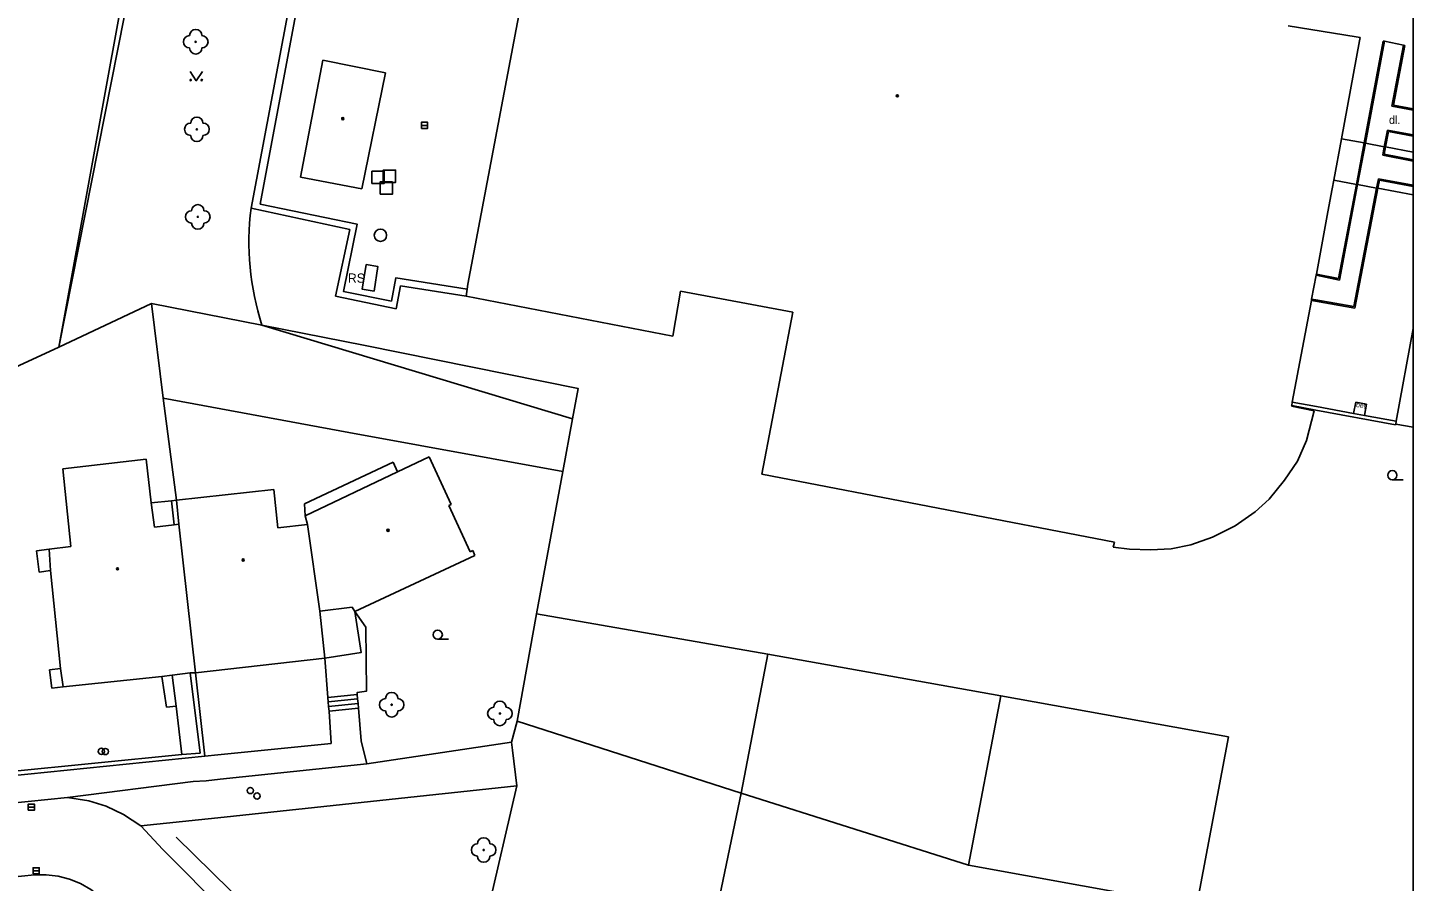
# Model space of a CAD drawing. Extents: x -600309 to -598967, y -1161267 to -1160292.
# Drawn here: x -599079.6 to -598967.1, y -1160419.3 to -1160349.9 of the extents above; entities that cross this region are included whole.
import ezdxf

# ---------------------------------------------------------------- set-up
doc = ezdxf.new("R2010")
doc.units = 0
for name, color, linetype in [('Level 10', 7, 'Continuous'), ('Level 11', 7, 'Continuous'), ('Level 22', 7, 'Continuous'), ('Level 24', 7, 'Continuous'), ('Level 26', 7, 'Continuous'), ('Level 27', 7, 'Continuous'), ('Level 28', 7, 'Continuous'), ('Level 36', 7, 'Continuous'), ('Level 39', 7, 'Continuous'), ('Level 40', 7, 'Continuous'), ('Level 41', 7, 'Continuous'), ('Level 5', 7, 'Continuous'), ('Level 7', 7, 'Continuous'), ('Level 9', 7, 'Continuous'), ('Vrstva 63', 7, 'Continuous')]:
    doc.layers.add(name, color=color, linetype=linetype)

msp = doc.modelspace()

# ---------------------------------------------------------------- linework, layer by layer
at = {"layer": 'Level 10'}
for points in [[(-599052.09, -1160409.7199), (-599040.34, -1160407.98)], [(-599040.34, -1160407.98), (-599040.26, -1160408.62), (-599039.89, -1160411.52)], [(-599052.09, -1160409.7199), (-599063.99, -1160410.98), (-599065.13, -1160411.1)], [(-599076.39, -1160412.4699), (-599066.17, -1160411.18)], [(-599039.89, -1160411.52), (-599063.67, -1160414.06), (-599070.44, -1160414.78)], [(-599065.13, -1160411.1), (-599066.17, -1160411.18)], [(-599103.79, -1160415.01), (-599081.17, -1160412.95), (-599076.39, -1160412.4699)], [(-599070.44, -1160414.78), (-599068.634, -1160416.6927), (-599068.4099, -1160416.93)], [(-599068.4099, -1160416.93), (-599059.05, -1160426.34)], [(-599103.37, -1160421.23), (-599079.07, -1160418.76)], [(-599079.07, -1160418.76), (-599078.7402, -1160418.7526), (-599078.1041, -1160418.7382), (-599077.1443, -1160418.8491), (-599076.21, -1160419.09), (-599075.3152, -1160419.4576), (-599074.4803, -1160419.9439), (-599073.72, -1160420.54)]]:
    msp.add_lwpolyline(points, dxfattribs=at)
at = {"layer": 'Level 11'}
for p, q in [((-598967.1085, -1160356.6335), (-598968.84, -1160356.3)), ((-598967.1085, -1160356.5302), (-598968.72, -1160356.22)), ((-598969.2, -1160358.26), (-598967.1085, -1160358.6449)), ((-598969.12, -1160358.38), (-598967.1085, -1160358.7454)), ((-598967.1085, -1160360.0375), (-598969.36, -1160359.62)), ((-598967.1085, -1160360.7672), (-598969.59, -1160360.28)), ((-598967.1085, -1160360.6634), (-598969.47, -1160360.2)), ((-598967.1085, -1160363.5072), (-598969.99, -1160362.98)), ((-598969.94, -1160362.2), (-598967.1085, -1160362.7259)), ((-598969.86, -1160362.32), (-598967.1085, -1160362.8302))]:
    msp.add_line(p, q, dxfattribs=at)
for points in [[(-599055.93, -1160335.07), (-599061.48, -1160364.6)], [(-599043.3, -1160337.45), (-599043.39, -1160337.9), (-599055.37, -1160335.63), (-599060.73, -1160364.26), (-599052.85, -1160365.9), (-599053.96, -1160371.37), (-599050.08, -1160372.14), (-599049.71, -1160370.25), (-599043.93, -1160371.17)], [(-599071.35, -1160344.32), (-599077.08, -1160375.89)], [(-598969.55, -1160351.02), (-598971.1, -1160359.29)], [(-598969.45, -1160351.04), (-598971, -1160359.31)], [(-598969.55, -1160351.02), (-598969.45, -1160351.04)], [(-598967.9, -1160351.36), (-598969.45, -1160351.04)], [(-598968.84, -1160356.3), (-598967.9, -1160351.36)], [(-598968.72, -1160356.22), (-598967.8, -1160351.38)], [(-598967.9, -1160351.36), (-598967.8, -1160351.38)], [(-598969.46, -1160359.6), (-598969.2, -1160358.26)], [(-598969.36, -1160359.62), (-598969.12, -1160358.38)], [(-598971.1, -1160359.29), (-598972.94, -1160358.95)], [(-598971.1, -1160359.29), (-598971.73, -1160362.66)], [(-598971, -1160359.31), (-598971.63, -1160362.68)], [(-598971, -1160359.31), (-598971.1, -1160359.29)], [(-598969.46, -1160359.6), (-598971, -1160359.31)], [(-598969.59, -1160360.28), (-598969.46, -1160359.6)], [(-598969.47, -1160360.2), (-598969.36, -1160359.62)], [(-598969.36, -1160359.62), (-598969.46, -1160359.6)], [(-598971.73, -1160362.66), (-598973.56, -1160362.32)], [(-598971.73, -1160362.66), (-598973.17, -1160370.31)], [(-598971.63, -1160362.68), (-598973.09, -1160370.43)], [(-598971.93, -1160372.59), (-598970.09, -1160362.96)], [(-598971.85, -1160372.71), (-598969.99, -1160362.98)], [(-598971.63, -1160362.68), (-598971.73, -1160362.66)], [(-598970.09, -1160362.96), (-598971.63, -1160362.68)], [(-598970.09, -1160362.96), (-598969.94, -1160362.2)], [(-598969.99, -1160362.98), (-598970.09, -1160362.96)], [(-598969.99, -1160362.98), (-598969.86, -1160362.32)], [(-599061.48, -1160364.6), (-599053.4699, -1160366.34)], [(-599053.4699, -1160366.34), (-599054.61, -1160371.75)], [(-599049.7, -1160372.77), (-599049.33, -1160370.89)], [(-599049.33, -1160370.89), (-599044.02, -1160371.73)], [(-598973.09, -1160370.43), (-598975, -1160370.05)], [(-598973.17, -1160370.31), (-598974.98, -1160369.96)], [(-599054.61, -1160371.75), (-599049.7, -1160372.77)], [(-598975.04, -1160372.15), (-598975.38, -1160372.09)], [(-598975.02, -1160372.05), (-598975.36, -1160371.99)], [(-598975.04, -1160372.15), (-598971.85, -1160372.71)], [(-598975.02, -1160372.05), (-598971.93, -1160372.59)], [(-599077.08, -1160375.89), (-599069.56, -1160372.33)], [(-599069.56, -1160372.33), (-599068.62, -1160380.03)], [(-599036.16, -1160385.98), (-599035.38, -1160381.72), (-599034.92, -1160379.23), (-599052.22, -1160375.76), (-599060.59, -1160374.1), (-599069.56, -1160372.33)], [(-599035.38, -1160381.72), (-599060.59, -1160374.1)], [(-599084.56, -1160379.33), (-599077.08, -1160375.89)], [(-599068.62, -1160380.03), (-599067.54, -1160388.31)], [(-599053.53, -1160382.83), (-599068.62, -1160380.03)], [(-598976.98, -1160380.63), (-598975.02, -1160380.99)], [(-598975.02, -1160380.99), (-598968.54, -1160382.19)], [(-598971.95, -1160381.27), (-598971.77, -1160380.35)], [(-598970.9, -1160380.51), (-598971.77, -1160380.35)], [(-598971.08, -1160381.43), (-598970.9, -1160380.51)], [(-599036.1599, -1160385.98), (-599053.53, -1160382.83)], [(-599057.09, -1160389.59), (-599049.58, -1160386.01)], [(-599038.29, -1160397.54), (-599036.1599, -1160385.98)], [(-599069.59, -1160388.54), (-599067.95, -1160388.38)], [(-599067.95, -1160388.38), (-599067.54, -1160388.31)], [(-599067.95, -1160388.38), (-599067.71, -1160390.31)], [(-599078.9, -1160392.43), (-599077.86, -1160392.3)], [(-599078.68, -1160394.15), (-599078.9, -1160392.43)], [(-599077.76, -1160394.04), (-599078.68, -1160394.15)], [(-599055.5, -1160401.1599), (-599052.55, -1160400.69), (-599053.04, -1160397.36)], [(-599052.86, -1160404.09), (-599052.87, -1160403.95), (-599052.11, -1160403.84), (-599052.1599, -1160398.64), (-599053.04, -1160397.36)], [(-599038.29, -1160397.54), (-599039.88, -1160406.26)], [(-599019.51, -1160400.81), (-599038.29, -1160397.54)], [(-599055.25, -1160404.33), (-599055.5, -1160401.1599)], [(-599019.51, -1160400.81), (-599021.69, -1160412.11)], [(-599000.61, -1160404.2), (-599019.51, -1160400.81)], [(-599077.84, -1160402.09), (-599076.96, -1160401.99)], [(-599077.6599, -1160403.59), (-599077.84, -1160402.09)], [(-599067.87, -1160402.52), (-599067.55, -1160405.06)], [(-599066.4099, -1160402.34), (-599065.61, -1160408.87)], [(-599066, -1160402.33), (-599065.2199, -1160409.11)], [(-599076.74, -1160403.48), (-599077.6599, -1160403.59)], [(-599068.71, -1160402.64), (-599068.34, -1160405.13)], [(-599055.25, -1160404.33), (-599052.86, -1160404.09)], [(-599055.2199, -1160404.69), (-599055.25, -1160404.33)], [(-599055.2199, -1160404.69), (-599052.83, -1160404.44)], [(-599055.18, -1160405.07), (-599055.2199, -1160404.69)], [(-599055.18, -1160405.07), (-599052.79, -1160404.82)], [(-599052.83, -1160404.44), (-599052.86, -1160404.09)], [(-599052.79, -1160404.82), (-599052.83, -1160404.44)], [(-599052.76, -1160405.2), (-599052.79, -1160404.82)], [(-599000.61, -1160404.2), (-599003.2199, -1160417.9699)], [(-598982.1, -1160407.54), (-599000.61, -1160404.2)], [(-599068.34, -1160405.13), (-599067.55, -1160405.06)], [(-599067.55, -1160405.06), (-599067.09, -1160408.9699)], [(-599055.14, -1160405.45), (-599055.18, -1160405.07)], [(-599055.14, -1160405.45), (-599052.76, -1160405.2)], [(-599054.98, -1160408.09), (-599055.14, -1160405.45)], [(-599052.09, -1160409.7199), (-599052.53, -1160407.85), (-599052.76, -1160405.2)], [(-599039.88, -1160406.26), (-599040.34, -1160407.98)], [(-599039.88, -1160406.26), (-599021.69, -1160412.11)], [(-599065.22, -1160409.11), (-599064.18, -1160409.01), (-599054.98, -1160408.09)], [(-598982.1, -1160407.54), (-598984.7199, -1160421.32)], [(-599067.09, -1160408.9699), (-599081.24, -1160410.37)], [(-599081.21, -1160410.74), (-599065.2199, -1160409.11)], [(-599065.61, -1160408.87), (-599067.09, -1160408.9699)], [(-599039.89, -1160411.52), (-599044.71, -1160432.32)], [(-599076.39, -1160412.4699), (-599074.65, -1160412.73), (-599073.24, -1160413.18), (-599071.83, -1160413.85), (-599070.44, -1160414.78)], [(-599021.69, -1160412.11), (-599031.12, -1160457.43)], [(-599021.69, -1160412.11), (-599003.2199, -1160417.9699)], [(-599003.2199, -1160417.9699), (-598984.7199, -1160421.32)]]:
    msp.add_lwpolyline(points, dxfattribs=at)
msp.add_arc((-599039.4832, -1160367.3309), 22.1657, 172.922865, 197.781311, dxfattribs=at)
at = {"layer": 'Level 22'}
for centre in [(-599065.97, -1160351.08), (-599065.88, -1160358.19), (-599065.8, -1160365.3), (-599050.06, -1160404.93), (-599041.27, -1160405.64), (-599042.59, -1160416.73)]:
    msp.add_circle(centre, 0.05, dxfattribs=at)
for centre, start, end in [((-599066.47, -1160351.08), 90, 270), ((-599065.97, -1160350.58), 0, 180), ((-599065.47, -1160351.08), 270, 90), ((-599065.97, -1160351.58), 180, 0), ((-599065.88, -1160357.69), 0, 180), ((-599066.38, -1160358.19), 90, 270), ((-599065.88, -1160358.69), 180, 0), ((-599065.38, -1160358.19), 270, 90), ((-599065.8, -1160364.8), 0, 180), ((-599066.3, -1160365.3), 90, 270), ((-599065.3, -1160365.3), 270, 90), ((-599065.8, -1160365.8), 180, 0), ((-599050.56, -1160404.93), 90, 270), ((-599050.06, -1160404.43), 0, 180), ((-599049.56, -1160404.93), 270, 90), ((-599041.27, -1160405.14), 0, 180), ((-599050.06, -1160405.43), 180, 0), ((-599041.77, -1160405.64), 90, 270), ((-599040.77, -1160405.64), 270, 90), ((-599041.27, -1160406.14), 180, 0), ((-599042.59, -1160416.23), 0, 180), ((-599043.09, -1160416.73), 90, 270), ((-599042.09, -1160416.73), 270, 90), ((-599042.59, -1160417.23), 180, 0)]:
    msp.add_arc(centre, 0.5, start, end, dxfattribs=at)
at = {"layer": 'Level 24'}
msp.add_lwpolyline([(-599052.14, -1160369.18), (-599051.18, -1160369.34), (-599051.49, -1160371.33), (-599052.45, -1160371.18), (-599052.14, -1160369.18)], dxfattribs=at)
at = {"layer": 'Level 26'}
for points in [[(-599051.67, -1160362.6), (-599050.67, -1160362.6), (-599050.67, -1160361.6), (-599051.67, -1160361.6)], [(-599050.74, -1160362.5), (-599049.74, -1160362.5), (-599049.74, -1160361.5), (-599050.74, -1160361.5)], [(-599051, -1160363.46), (-599050, -1160363.46), (-599050, -1160362.46), (-599051, -1160362.46)]]:
    msp.add_lwpolyline(points, close=True, dxfattribs=at)
at = {"layer": 'Level 27'}
for p, q in [((-599047.65, -1160357.87), (-599047.15, -1160357.87)), ((-599079.57, -1160413.25), (-599079.07, -1160413.25)), ((-599079.18, -1160418.42), (-599078.68, -1160418.42))]:
    msp.add_line(p, q, dxfattribs=at)
for points in [[(-599047.65, -1160358.12), (-599047.15, -1160358.12), (-599047.15, -1160357.62), (-599047.65, -1160357.62)], [(-599079.57, -1160413.5), (-599079.07, -1160413.5), (-599079.07, -1160413), (-599079.57, -1160413)], [(-599079.18, -1160418.67), (-599078.68, -1160418.67), (-599078.68, -1160418.17), (-599079.18, -1160418.17)]]:
    msp.add_lwpolyline(points, close=True, dxfattribs=at)
msp.add_circle((-599050.9699, -1160366.8), 0.5, dxfattribs=at)
at = {"layer": 'Level 28'}
for centre in [(-599073.63, -1160408.72), (-599073.31, -1160408.73), (-599061.54, -1160411.9), (-599060.99, -1160412.35)]:
    msp.add_circle(centre, 0.25, dxfattribs=at)
at = {"layer": 'Level 36'}
for p, q in [((-598968.81, -1160386.665), (-598967.935, -1160386.665)), ((-599046.32, -1160399.615), (-599045.445, -1160399.615))]:
    msp.add_line(p, q, dxfattribs=at)
msp.add_lwpolyline([(-599066.43, -1160353.49), (-599065.93, -1160354.24), (-599065.43, -1160353.49)], dxfattribs=at)
for centre, radius in [((-599066.3802, -1160354.1898), 0.05), ((-599065.4808, -1160354.1898), 0.05), ((-598968.8101, -1160386.2899), 0.375), ((-599046.3201, -1160399.2399), 0.375)]:
    msp.add_circle(centre, radius, dxfattribs=at)
at = {"layer": 'Level 39'}
for centre, radius in [((-599009, -1160355.4699), 0.09), ((-599009, -1160355.4699), 0.0398), ((-599054.03, -1160357.32), 0.09), ((-599054.03, -1160357.32), 0.0398), ((-599050.35, -1160390.76), 0.09), ((-599050.35, -1160390.76), 0.0398), ((-599062.12, -1160393.17), 0.09), ((-599062.12, -1160393.17), 0.0398), ((-599072.32, -1160393.89), 0.09), ((-599072.32, -1160393.89), 0.0398)]:
    msp.add_circle(centre, radius, dxfattribs=at)
at = {"layer": 'Level 5'}
msp.add_line((-598967.1085, -1160382.397), (-598968.53, -1160382.13), dxfattribs=at)
for points in [[(-599043.87, -1160370.76), (-599039.36, -1160346.89)], [(-598977.26, -1160349.79), (-598971.75, -1160350.67)], [(-598971.75, -1160350.67), (-598971.43, -1160350.7199)], [(-598971.43, -1160350.7199), (-598971.48, -1160351)], [(-598971.48, -1160351), (-598972.94, -1160358.95), (-598973.56, -1160362.32), (-598973.69, -1160363.03)], [(-599057.45, -1160362.08), (-599055.6599, -1160352.58)], [(-599055.6599, -1160352.58), (-599050.57, -1160353.61)], [(-599050.57, -1160353.61), (-599052.4699, -1160363.02)], [(-599052.4699, -1160363.02), (-599057.45, -1160362.08)], [(-598973.69, -1160363.03), (-598974.04, -1160364.9)], [(-598974.04, -1160364.9), (-598974.98, -1160369.96), (-598975, -1160370.05), (-598975.36, -1160371.99), (-598975.38, -1160372.09), (-598976.93, -1160380.35), (-598976.98, -1160380.63), (-598976.99, -1160380.69)], [(-599043.93, -1160371.17), (-599043.87, -1160370.76)], [(-599044.02, -1160371.73), (-599043.93, -1160371.17)], [(-599027.23, -1160375), (-599044.02, -1160371.73)], [(-599026.6, -1160371.33), (-599027.23, -1160375)], [(-599017.5, -1160373.03), (-599026.6, -1160371.33)], [(-599020, -1160386.19), (-599017.5, -1160373.03)], [(-598968.53, -1160382.13), (-598968.49, -1160381.91), (-598967.1085, -1160374.3763)], [(-598976.99, -1160380.69), (-598975.1599, -1160381.05)], [(-598975.1599, -1160381.05), (-598975.77, -1160383.46)], [(-598975.77, -1160383.46), (-598976.51, -1160385.15)], [(-599076.75, -1160385.77), (-599070, -1160384.98)], [(-599070, -1160384.98), (-599069.59, -1160388.54)], [(-599057.15, -1160388.6), (-599049.95, -1160385.2199)], [(-599049.95, -1160385.2199), (-599049.58, -1160386.01)], [(-599049.58, -1160386.01), (-599047.02, -1160384.79)], [(-599047.02, -1160384.79), (-599045.2199, -1160388.6599)], [(-598976.51, -1160385.15), (-598977.56, -1160386.7)], [(-599076.1, -1160392.09), (-599076.75, -1160385.77)], [(-598991.38, -1160391.7199), (-599020, -1160386.19)], [(-598977.56, -1160386.7), (-598978.8, -1160388.24)], [(-599067.54, -1160388.31), (-599059.63, -1160387.44)], [(-599059.63, -1160387.44), (-599059.29, -1160390.56)], [(-599069.59, -1160388.54), (-599069.31, -1160390.5)], [(-599067.33, -1160390.26), (-599067.54, -1160388.31)], [(-599057.09, -1160389.59), (-599057.15, -1160388.6)], [(-599045.2199, -1160388.6599), (-599045.43, -1160388.76)], [(-599045.43, -1160388.76), (-599043.69, -1160392.51)], [(-598978.8, -1160388.24), (-598979.96, -1160389.25)], [(-599056.89, -1160390.29), (-599057.09, -1160389.59)], [(-598979.96, -1160389.25), (-598981.57, -1160390.4099)], [(-599069.31, -1160390.5), (-599067.71, -1160390.31)], [(-599067.71, -1160390.31), (-599067.33, -1160390.26)], [(-599067.33, -1160390.26), (-599066, -1160402.33)], [(-599059.29, -1160390.56), (-599056.89, -1160390.29)], [(-599055.89, -1160397.32), (-599056.89, -1160390.29)], [(-598983.4, -1160391.33), (-598985.18, -1160391.93)], [(-598981.57, -1160390.4099), (-598983.4, -1160391.33)], [(-599077.86, -1160392.3), (-599076.1, -1160392.09)], [(-599077.76, -1160394.04), (-599077.86, -1160392.3)], [(-599043.69, -1160392.51), (-599043.48, -1160392.4099)], [(-599043.48, -1160392.4099), (-599043.3, -1160392.8)], [(-598991.4699, -1160392.14), (-598991.38, -1160391.7199)], [(-598990.14, -1160392.29), (-598991.4699, -1160392.14)], [(-598988.45, -1160392.35), (-598990.14, -1160392.29)], [(-598986.77, -1160392.28), (-598988.45, -1160392.35)], [(-598985.18, -1160391.93), (-598986.77, -1160392.28)], [(-599043.3, -1160392.8), (-599053.04, -1160397.36)], [(-599076.96, -1160401.99), (-599077.76, -1160394.04)], [(-599053.28, -1160397), (-599055.89, -1160397.32)], [(-599055.89, -1160397.32), (-599055.5, -1160401.1599)], [(-599053.04, -1160397.36), (-599053.28, -1160397)], [(-599055.5, -1160401.1599), (-599066, -1160402.33)], [(-599076.74, -1160403.48), (-599076.96, -1160401.99)], [(-599067.87, -1160402.52), (-599068.71, -1160402.64)], [(-599066.4099, -1160402.34), (-599067.87, -1160402.52)], [(-599066, -1160402.33), (-599066.4099, -1160402.34)], [(-599068.71, -1160402.64), (-599076.74, -1160403.48)]]:
    msp.add_lwpolyline(points, dxfattribs=at)
at = {"layer": 'Level 7'}
for points in [[(-599077.08, -1160375.89), (-599068.56, -1160332.78), (-599055.93, -1160335.07)], [(-598976.93, -1160380.35), (-598974.97, -1160380.71)], [(-598974.97, -1160380.71), (-598971.95, -1160381.27), (-598971.08, -1160381.43), (-598968.49, -1160381.91)], [(-598968.54, -1160382.19), (-598968.53, -1160382.13)]]:
    msp.add_lwpolyline(points, dxfattribs=at)
at = {"layer": 'Level 9'}
msp.add_lwpolyline([(-599031.12, -1160457.43), (-599032.29, -1160455.94), (-599036.61, -1160448.31), (-599041.58, -1160441.54), (-599052.92, -1160430.07), (-599067.56, -1160415.7)], dxfattribs=at)
at = {"layer": 'Vrstva 63'}
msp.add_lwpolyline([(-600308.541, -1160292.3474), (-598967.1085, -1160292.3474), (-598967.1085, -1161267.0314), (-600308.541, -1161267.0314)], close=True, dxfattribs=at)

# ---------------------------------------------------------------- texts
at = {"layer": 'Level 40'}
msp.add_text('dl.', height=0.65, dxfattribs=at).set_placement((-598969.08, -1160357.75))
msp.add_text('bet.', height=0.4, rotation=350, dxfattribs=at).set_placement((-598971.78, -1160380.74))
at = {"layer": 'Level 41'}
msp.add_text('RS', height=0.75, dxfattribs=at).set_placement((-599053.62, -1160370.65))

doc.saveas('drawing.dxf')
